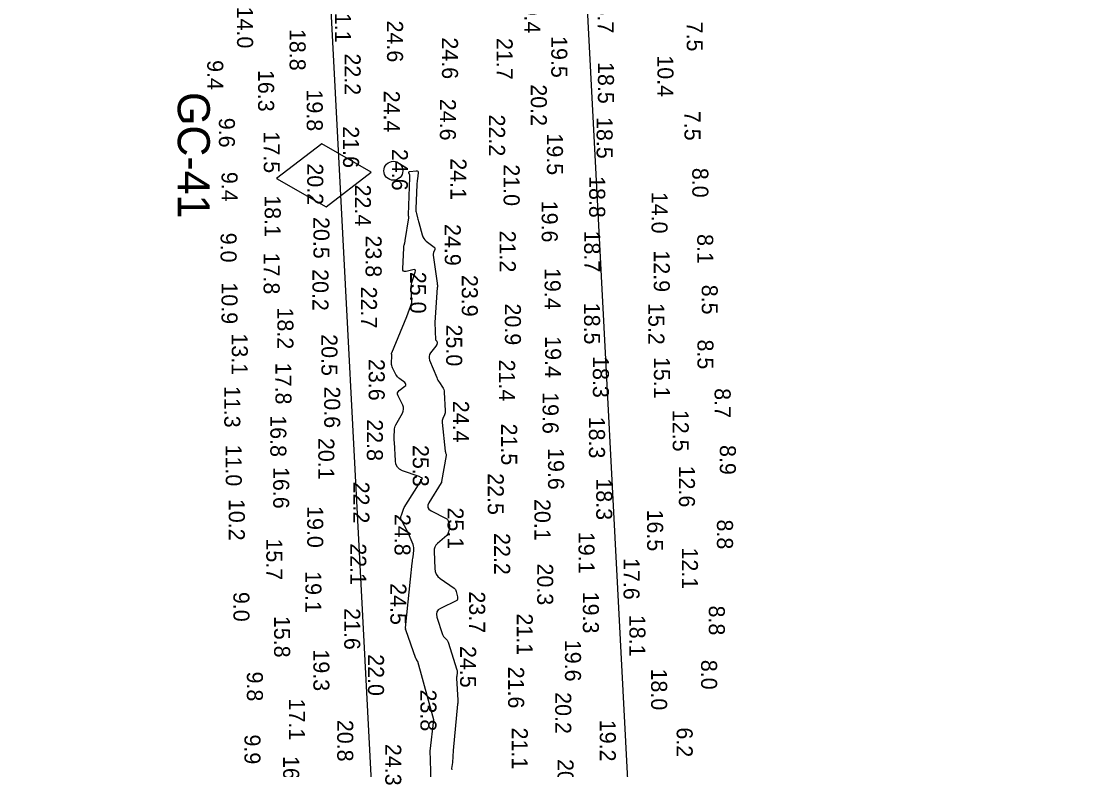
# Model space of a CAD drawing. Extents: x 1178573 to 1187098, y 693282 to 751751.
# Drawn here: x 1183056 to 1183885, y 740415 to 740999 of the extents above; entities that cross this region are included whole.
import ezdxf

# ---------------------------------------------------------------- set-up
doc = ezdxf.new("R2010")
doc.units = 0
for name, color, linetype in [('G-ANNO-PATT', 7, 'Continuous'), ('V-CHAN-NAID', 7, 'Continuous'), ('V-HYDS-MAJR', 7, 'Continuous'), ('V-HYDS-SOUN', 7, 'Continuous'), ('V-HYDS-SOUN-EXSS', 7, 'Continuous')]:
    doc.layers.add(name, color=color, linetype=linetype)

msp = doc.modelspace()

# ---------------------------------------------------------------- linework, layer by layer
at = {"layer": 'G-ANNO-PATT'}
msp.add_line((1183356.19, 740768.93), (1183360.01, 740779.53), dxfattribs=at)
for points in [[(1183884.78, 738706.45), (1183565.77, 739696.46), (1183463.01, 741660.48), (1183454.74, 741818.49), (1183255.55, 742478.87)], [(1183055.57, 742449.3), (1183256.28, 741783.89), (1183367.41, 739659.95), (1183480.15, 739310.05)], [(1183360.01, 740779.53), (1183359.66, 740790.63), (1183359.68, 740792.22), (1183359.84, 740793.79), (1183360.15, 740795.34), (1183360.59, 740796.87), (1183362.81, 740803.36), (1183363.03, 740804.47), (1183362.8, 740805.17), (1183362.13, 740805.45), (1183361.01, 740805.32), (1183355.62, 740803.98), (1183354.45, 740803.86), (1183353.64, 740804.17), (1183353.17, 740804.91), (1183353.05, 740806.08), (1183353.77, 740822.37), (1183353.8, 740822.87), (1183353.86, 740823.36), (1183353.96, 740823.85), (1183354.08, 740824.33), (1183354.61, 740826.25), (1183354.74, 740826.73), (1183354.85, 740827.22), (1183354.95, 740827.71), (1183355.03, 740828.2), (1183357.76, 740845.85), (1183357.78, 740846.04), (1183357.79, 740846.23), (1183357.78, 740846.42), (1183357.75, 740846.61), (1183357.61, 740847.36), (1183357.58, 740847.55), (1183357.56, 740847.74), (1183357.55, 740847.93), (1183357.55, 740848.13), (1183358.66, 740877.17), (1183358.66, 740877.64), (1183358.62, 740878.11), (1183358.54, 740878.57), (1183358.42, 740879.02), (1183357.87, 740880.84), (1183357.81, 740881.24), (1183357.9, 740881.55), (1183358.14, 740881.76), (1183358.54, 740881.86), (1183363.45, 740882.45), (1183364.29, 740882.43), (1183364.84, 740882.13), (1183365.12, 740881.57), (1183365.11, 740880.73), (1183364.41, 740876.09), (1183364.26, 740874.99), (1183364.15, 740873.88), (1183364.06, 740872.78), (1183364, 740871.67), (1183363.28, 740852.84), (1183363.28, 740851.92), (1183363.35, 740851.01), (1183363.48, 740850.1), (1183363.69, 740849.21), (1183364.65, 740845.64), (1183364.89, 740844.75), (1183365.13, 740843.85), (1183365.37, 740842.96), (1183365.61, 740842.07), (1183368.17, 740832.38), (1183368.65, 740830.99), (1183369.34, 740829.74), (1183370.23, 740828.62), (1183371.32, 740827.63), (1183377.53, 740822.82), (1183377.91, 740822.44), (1183378.12, 740822.01), (1183378.15, 740821.53), (1183378.01, 740821.01), (1183377.1, 740818.84), (1183376.91, 740818.29), (1183376.8, 740817.73), (1183376.77, 740817.16), (1183376.81, 740816.58), (1183379.85, 740794.72), (1183379.88, 740794.53), (1183379.91, 740794.34), (1183379.94, 740794.15), (1183379.97, 740793.97), (1183380.12, 740793.15), (1183380.14, 740793), (1183380.16, 740792.84), (1183380.15, 740792.68), (1183380.14, 740792.53), (1183380.07, 740791.9), (1183380.04, 740791.75), (1183379.99, 740791.6), (1183379.91, 740791.47), (1183379.82, 740791.35), (1183377.99, 740764.25)], [(1183377.33, 740454.29), (1183364.84, 740499.76), (1183364.64, 740499.89), (1183364.46, 740500.05), (1183364.31, 740500.23), (1183364.19, 740500.43), (1183363.73, 740501.3), (1183363.62, 740501.52), (1183363.52, 740501.74), (1183363.43, 740501.97), (1183363.34, 740502.2), (1183355.31, 740524.35), (1183355.29, 740524.44), (1183355.27, 740524.52), (1183355.27, 740524.61), (1183355.28, 740524.7), (1183355.33, 740525.05), (1183355.33, 740525.14), (1183355.33, 740525.23), (1183355.31, 740525.31), (1183355.29, 740525.4), (1183355.14, 740525.81), (1183355.12, 740525.91), (1183355.12, 740525.99), (1183355.16, 740526.07), (1183355.22, 740526.15), (1183359.04, 740564.01), (1183360.43, 740576.51), (1183360.57, 740577.74), (1183360.71, 740578.96), (1183360.87, 740580.17), (1183361.03, 740581.39), (1183361.69, 740586.26), (1183361.78, 740587.47), (1183361.71, 740588.66), (1183361.48, 740589.83), (1183361.1, 740590.98), (1183358.86, 740596.51), (1183358.31, 740597.81), (1183357.74, 740599.09), (1183357.12, 740600.35), (1183356.47, 740601.59), (1183352.27, 740609.39), (1183351.81, 740610.5), (1183351.6, 740611.64), (1183351.65, 740612.79), (1183351.96, 740613.96), (1183353.71, 740618.68), (1183354.05, 740619.86), (1183368.39, 740642.43), (1183367.77, 740643.06), (1183365.72, 740643.93), (1183352.89, 740648.57), (1183350.54, 740649.76), (1183348.82, 740651.43), (1183347.72, 740653.56), (1183347.26, 740656.16), (1183346.5, 740670.86), (1183346.46, 740672), (1183346.43, 740673.14), (1183346.42, 740674.29), (1183346.43, 740675.43), (1183346.51, 740680), (1183346.6, 740681.12), (1183346.83, 740682.21), (1183347.18, 740683.26), (1183347.68, 740684.28), (1183352.77, 740693.3), (1183353.45, 740694.88), (1183353.71, 740696.47), (1183353.55, 740698.08), (1183352.96, 740699.69), (1183349.34, 740707.07), (1183348.96, 740708.2), (1183348.99, 740709.24), (1183349.42, 740710.18), (1183350.26, 740711.03), (1183354.61, 740714.38), (1183355.31, 740715.11), (1183355.54, 740715.82), (1183355.29, 740716.54), (1183354.57, 740717.25), (1183350.75, 740720.07), (1183349.85, 740720.82), (1183349.05, 740721.66), (1183348.35, 740722.58), (1183347.76, 740723.59), (1183345.14, 740728.7), (1183344.74, 740729.61), (1183344.47, 740730.54), (1183344.32, 740731.5), (1183344.29, 740732.49), (1183344.47, 740738.08), (1183344.47, 740738.29), (1183344.46, 740738.5), (1183344.44, 740738.71), (1183344.41, 740738.91), (1183344.27, 740739.74), (1183344.25, 740739.94), (1183344.26, 740740.14), (1183344.31, 740740.33), (1183344.4, 740740.52), (1183356.19, 740768.93)], [(1183377.99, 740764.25), (1183378.62, 740750.68), (1183379.49, 740749.47), (1183379.83, 740748.24), (1183379.62, 740746.97), (1183378.88, 740745.68), (1183374.79, 740740.45), (1183373.98, 740739.12), (1183373.57, 740737.72), (1183373.58, 740736.27), (1183374, 740734.76), (1183379.49, 740721.25), (1183379.93, 740720.25), (1183380.43, 740719.27), (1183380.97, 740718.32), (1183381.57, 740717.41), (1183384.07, 740713.79), (1183384.62, 740712.86), (1183385.03, 740711.88), (1183385.29, 740710.85), (1183385.42, 740709.78), (1183386.09, 740695.37), (1183386.08, 740694.56), (1183385.98, 740693.77), (1183385.79, 740692.99), (1183385.5, 740692.23), (1183384.17, 740689.24), (1183383.89, 740688.49), (1183383.71, 740687.71), (1183383.64, 740686.92), (1183383.68, 740686.12), (1183386.18, 740663.76), (1183386.22, 740663.47), (1183386.27, 740663.17), (1183386.34, 740662.88), (1183386.42, 740662.6), (1183386.77, 740661.45), (1183386.84, 740661.16), (1183386.87, 740660.87), (1183386.87, 740660.58), (1183386.84, 740660.29), (1183383.23, 740640.19), (1183383.22, 740640.13), (1183383.21, 740640.06), (1183383.2, 740640), (1183383.2, 740639.93), (1183383.18, 740639.65), (1183383.18, 740639.6), (1183383.17, 740639.54), (1183383.17, 740639.48), (1183383.17, 740639.43), (1183383.15, 740639.2), (1183383.14, 740639.14), (1183383.13, 740639.09), (1183383.11, 740639.04), (1183383.08, 740638.99), (1183373.41, 740623.51), (1183372.56, 740621.58), (1183372.57, 740619.9), (1183373.44, 740618.46), (1183375.16, 740617.26), (1183386.85, 740611.41), (1183387.42, 740611.05), (1183387.88, 740610.61), (1183388.23, 740610.07), (1183388.47, 740609.45), (1183389.22, 740606.77), (1183389.37, 740606.1), (1183389.44, 740605.43), (1183389.43, 740604.75), (1183389.35, 740604.07), (1183388.75, 740600.76), (1183388.55, 740600.01), (1183388.24, 740599.32), (1183387.82, 740598.7), (1183387.29, 740598.14), (1183380.08, 740591.69), (1183378.87, 740590.36), (1183378.03, 740588.88), (1183377.55, 740587.24), (1183377.44, 740585.44), (1183377.98, 740572.19), (1183378.32, 740569.86), (1183379.14, 740567.79), (1183380.45, 740565.99), (1183382.24, 740564.45), (1183393.06, 740556.97), (1183393.67, 740556.46), (1183394.16, 740555.86), (1183394.52, 740555.19), (1183394.75, 740554.42), (1183395.66, 740550.08), (1183395.7, 740549.84), (1183395.72, 740549.6), (1183395.73, 740549.35), (1183395.71, 740549.11), (1183395.61, 740548.13), (1183395.56, 740547.9), (1183395.46, 740547.7), (1183395.31, 740547.54), (1183395.12, 740547.42), (1183382.47, 740541.17), (1183380.65, 740539.94), (1183379.57, 740538.4), (1183379.23, 740536.55), (1183379.61, 740534.39), (1183384.03, 740520.8), (1183384.26, 740520.21), (1183384.56, 740519.67), (1183384.92, 740519.16), (1183385.35, 740518.7), (1183387.18, 740516.92), (1183387.61, 740516.45), (1183387.97, 740515.94), (1183388.26, 740515.4), (1183388.49, 740514.81), (1183395.24, 740493.33), (1183395.37, 740492.82), (1183395.45, 740492.31), (1183395.47, 740491.79), (1183395.44, 740491.27), (1183395.12, 740488.39), (1183395.11, 740488.25), (1183395.09, 740488.11), (1183395.07, 740487.97), (1183395.05, 740487.83), (1183394.97, 740487.26), (1183394.95, 740487.12), (1183394.94, 740486.98), (1183394.94, 740486.84), (1183394.94, 740486.7), (1183396.04, 740469.56), (1183396.08, 740467.36), (1183395.83, 740466.57)], [(1183395.83, 740466.57), (1183392.4, 740430.4), (1183391.69, 740420.92), (1183391.4, 740418.01), (1183391.14, 740416.41), (1183391.24, 740415.16)], [(1183375.28, 740404.33), (1183374.55, 740423.05), (1183374.39, 740429.84), (1183377.33, 740454.29)]]:
    msp.add_lwpolyline(points, dxfattribs=at)
at = {"layer": 'V-CHAN-NAID'}
msp.add_lwpolyline([(1183328.48, 740881.34), (1183289.99, 740903.52), (1183254.7, 740876.52), (1183293.2, 740854.33)], close=True, dxfattribs=at)
msp.add_circle((1183345.7, 740882.46), 7.39, dxfattribs=at)
at = {"layer": 'V-HYDS-MAJR'}
msp.add_line((1183356.19, 740768.93), (1183360.01, 740779.53), dxfattribs=at)
for points in [[(1183360.01, 740779.53), (1183359.66, 740790.63), (1183359.68, 740792.22), (1183359.84, 740793.79), (1183360.15, 740795.34), (1183360.59, 740796.87), (1183362.81, 740803.36), (1183363.03, 740804.47), (1183362.8, 740805.17), (1183362.13, 740805.45), (1183361.01, 740805.32), (1183355.62, 740803.98), (1183354.45, 740803.86), (1183353.64, 740804.17), (1183353.17, 740804.91), (1183353.05, 740806.08), (1183353.77, 740822.37), (1183353.8, 740822.87), (1183353.86, 740823.36), (1183353.96, 740823.85), (1183354.08, 740824.33), (1183354.61, 740826.25), (1183354.74, 740826.73), (1183354.85, 740827.22), (1183354.95, 740827.71), (1183355.03, 740828.2), (1183357.76, 740845.85), (1183357.78, 740846.04), (1183357.79, 740846.23), (1183357.78, 740846.42), (1183357.75, 740846.61), (1183357.61, 740847.36), (1183357.58, 740847.55), (1183357.56, 740847.74), (1183357.55, 740847.93), (1183357.55, 740848.13), (1183358.66, 740877.17), (1183358.66, 740877.64), (1183358.62, 740878.11), (1183358.54, 740878.57), (1183358.42, 740879.02), (1183357.87, 740880.84), (1183357.81, 740881.24), (1183357.9, 740881.55), (1183358.14, 740881.76), (1183358.54, 740881.86), (1183363.45, 740882.45), (1183364.29, 740882.43), (1183364.84, 740882.13), (1183365.12, 740881.57), (1183365.11, 740880.73), (1183364.41, 740876.09), (1183364.26, 740874.99), (1183364.15, 740873.88), (1183364.06, 740872.78), (1183364, 740871.67), (1183363.28, 740852.84), (1183363.28, 740851.92), (1183363.35, 740851.01), (1183363.48, 740850.1), (1183363.69, 740849.21), (1183364.65, 740845.64), (1183364.89, 740844.75), (1183365.13, 740843.85), (1183365.37, 740842.96), (1183365.61, 740842.07), (1183368.17, 740832.38), (1183368.65, 740830.99), (1183369.34, 740829.74), (1183370.23, 740828.62), (1183371.32, 740827.63), (1183377.53, 740822.82), (1183377.91, 740822.44), (1183378.12, 740822.01), (1183378.15, 740821.53), (1183378.01, 740821.01), (1183377.1, 740818.84), (1183376.91, 740818.29), (1183376.8, 740817.73), (1183376.77, 740817.16), (1183376.81, 740816.58), (1183379.85, 740794.72), (1183379.88, 740794.53), (1183379.91, 740794.34), (1183379.94, 740794.15), (1183379.97, 740793.97), (1183380.12, 740793.15), (1183380.14, 740793), (1183380.16, 740792.84), (1183380.15, 740792.68), (1183380.14, 740792.53), (1183380.07, 740791.9), (1183380.04, 740791.75), (1183379.99, 740791.6), (1183379.91, 740791.47), (1183379.82, 740791.35), (1183377.99, 740764.25)], [(1183377.33, 740454.29), (1183364.84, 740499.76), (1183364.64, 740499.89), (1183364.46, 740500.05), (1183364.31, 740500.23), (1183364.19, 740500.43), (1183363.73, 740501.3), (1183363.62, 740501.52), (1183363.52, 740501.74), (1183363.43, 740501.97), (1183363.34, 740502.2), (1183355.31, 740524.35), (1183355.29, 740524.44), (1183355.27, 740524.52), (1183355.27, 740524.61), (1183355.28, 740524.7), (1183355.33, 740525.05), (1183355.33, 740525.14), (1183355.33, 740525.23), (1183355.31, 740525.31), (1183355.29, 740525.4), (1183355.14, 740525.81), (1183355.12, 740525.91), (1183355.12, 740525.99), (1183355.16, 740526.07), (1183355.22, 740526.15), (1183359.04, 740564.01), (1183360.43, 740576.51), (1183360.57, 740577.74), (1183360.71, 740578.96), (1183360.87, 740580.17), (1183361.03, 740581.39), (1183361.69, 740586.26), (1183361.78, 740587.47), (1183361.71, 740588.66), (1183361.48, 740589.83), (1183361.1, 740590.98), (1183358.86, 740596.51), (1183358.31, 740597.81), (1183357.74, 740599.09), (1183357.12, 740600.35), (1183356.47, 740601.59), (1183352.27, 740609.39), (1183351.81, 740610.5), (1183351.6, 740611.64), (1183351.65, 740612.79), (1183351.96, 740613.96), (1183353.71, 740618.68), (1183354.05, 740619.86), (1183368.39, 740642.43), (1183367.77, 740643.06), (1183365.72, 740643.93), (1183352.89, 740648.57), (1183350.54, 740649.76), (1183348.82, 740651.43), (1183347.72, 740653.56), (1183347.26, 740656.16), (1183346.5, 740670.86), (1183346.46, 740672), (1183346.43, 740673.14), (1183346.42, 740674.29), (1183346.43, 740675.43), (1183346.51, 740680), (1183346.6, 740681.12), (1183346.83, 740682.21), (1183347.18, 740683.26), (1183347.68, 740684.28), (1183352.77, 740693.3), (1183353.45, 740694.88), (1183353.71, 740696.47), (1183353.55, 740698.08), (1183352.96, 740699.69), (1183349.34, 740707.07), (1183348.96, 740708.2), (1183348.99, 740709.24), (1183349.42, 740710.18), (1183350.26, 740711.03), (1183354.61, 740714.38), (1183355.31, 740715.11), (1183355.54, 740715.82), (1183355.29, 740716.54), (1183354.57, 740717.25), (1183350.75, 740720.07), (1183349.85, 740720.82), (1183349.05, 740721.66), (1183348.35, 740722.58), (1183347.76, 740723.59), (1183345.14, 740728.7), (1183344.74, 740729.61), (1183344.47, 740730.54), (1183344.32, 740731.5), (1183344.29, 740732.49), (1183344.47, 740738.08), (1183344.47, 740738.29), (1183344.46, 740738.5), (1183344.44, 740738.71), (1183344.41, 740738.91), (1183344.27, 740739.74), (1183344.25, 740739.94), (1183344.26, 740740.14), (1183344.31, 740740.33), (1183344.4, 740740.52), (1183356.19, 740768.93)], [(1183377.99, 740764.25), (1183378.62, 740750.68), (1183379.49, 740749.47), (1183379.83, 740748.24), (1183379.62, 740746.97), (1183378.88, 740745.68), (1183374.79, 740740.45), (1183373.98, 740739.12), (1183373.57, 740737.72), (1183373.58, 740736.27), (1183374, 740734.76), (1183379.49, 740721.25), (1183379.93, 740720.25), (1183380.43, 740719.27), (1183380.97, 740718.32), (1183381.57, 740717.41), (1183384.07, 740713.79), (1183384.62, 740712.86), (1183385.03, 740711.88), (1183385.29, 740710.85), (1183385.42, 740709.78), (1183386.09, 740695.37), (1183386.08, 740694.56), (1183385.98, 740693.77), (1183385.79, 740692.99), (1183385.5, 740692.23), (1183384.17, 740689.24), (1183383.89, 740688.49), (1183383.71, 740687.71), (1183383.64, 740686.92), (1183383.68, 740686.12), (1183386.18, 740663.76), (1183386.22, 740663.47), (1183386.27, 740663.17), (1183386.34, 740662.88), (1183386.42, 740662.6), (1183386.77, 740661.45), (1183386.84, 740661.16), (1183386.87, 740660.87), (1183386.87, 740660.58), (1183386.84, 740660.29), (1183383.23, 740640.19), (1183383.22, 740640.13), (1183383.21, 740640.06), (1183383.2, 740640), (1183383.2, 740639.93), (1183383.18, 740639.65), (1183383.18, 740639.6), (1183383.17, 740639.54), (1183383.17, 740639.48), (1183383.17, 740639.43), (1183383.15, 740639.2), (1183383.14, 740639.14), (1183383.13, 740639.09), (1183383.11, 740639.04), (1183383.08, 740638.99), (1183373.41, 740623.51), (1183372.56, 740621.58), (1183372.57, 740619.9), (1183373.44, 740618.46), (1183375.16, 740617.26), (1183386.85, 740611.41), (1183387.42, 740611.05), (1183387.88, 740610.61), (1183388.23, 740610.07), (1183388.47, 740609.45), (1183389.22, 740606.77), (1183389.37, 740606.1), (1183389.44, 740605.43), (1183389.43, 740604.75), (1183389.35, 740604.07), (1183388.75, 740600.76), (1183388.55, 740600.01), (1183388.24, 740599.32), (1183387.82, 740598.7), (1183387.29, 740598.14), (1183380.08, 740591.69), (1183378.87, 740590.36), (1183378.03, 740588.88), (1183377.55, 740587.24), (1183377.44, 740585.44), (1183377.98, 740572.19), (1183378.32, 740569.86), (1183379.14, 740567.79), (1183380.45, 740565.99), (1183382.24, 740564.45), (1183393.06, 740556.97), (1183393.67, 740556.46), (1183394.16, 740555.86), (1183394.52, 740555.19), (1183394.75, 740554.42), (1183395.66, 740550.08), (1183395.7, 740549.84), (1183395.72, 740549.6), (1183395.73, 740549.35), (1183395.71, 740549.11), (1183395.61, 740548.13), (1183395.56, 740547.9), (1183395.46, 740547.7), (1183395.31, 740547.54), (1183395.12, 740547.42), (1183382.47, 740541.17), (1183380.65, 740539.94), (1183379.57, 740538.4), (1183379.23, 740536.55), (1183379.61, 740534.39), (1183384.03, 740520.8), (1183384.26, 740520.21), (1183384.56, 740519.67), (1183384.92, 740519.16), (1183385.35, 740518.7), (1183387.18, 740516.92), (1183387.61, 740516.45), (1183387.97, 740515.94), (1183388.26, 740515.4), (1183388.49, 740514.81), (1183395.24, 740493.33), (1183395.37, 740492.82), (1183395.45, 740492.31), (1183395.47, 740491.79), (1183395.44, 740491.27), (1183395.12, 740488.39), (1183395.11, 740488.25), (1183395.09, 740488.11), (1183395.07, 740487.97), (1183395.05, 740487.83), (1183394.97, 740487.26), (1183394.95, 740487.12), (1183394.94, 740486.98), (1183394.94, 740486.84), (1183394.94, 740486.7), (1183396.04, 740469.56), (1183396.08, 740467.36), (1183395.83, 740466.57)], [(1183395.83, 740466.57), (1183392.4, 740430.4), (1183391.69, 740420.92), (1183391.4, 740418.01), (1183391.14, 740416.41), (1183391.24, 740415.16)], [(1183375.28, 740404.33), (1183374.55, 740423.05), (1183374.39, 740429.84), (1183377.33, 740454.29)]]:
    msp.add_lwpolyline(points, dxfattribs=at)

# ---------------------------------------------------------------- texts
at = {"layer": 'V-CHAN-NAID'}
msp.add_text('GC-41', height=25, rotation=270, dxfattribs=at).set_placement((1183177.57, 740943.86))
at = {"layer": 'V-HYDS-SOUN'}
for s, p in [('20.4 ', (1183447.92, 741022.13)), ('18.7 ', (1183505.01, 741022.22)), ('21.1 ', (1183300.2, 741014.89)), ('14.0 ', (1183223.81, 741010.45)), ('24.6 ', (1183340.77, 740999.58)), ('7.5', (1183574.47, 740998.75)), ('18.8 ', (1183264.8, 740993.05)), ('24.6 ', (1183383.62, 740986.46)), ('21.7 ', (1183426.24, 740986)), ('19.5 ', (1183468.83, 740987.49)), ('22.2 ', (1183307.69, 740973.95)), ('10.4 ', (1183551.6, 740972.46)), ('9.4', (1183200.59, 740968.75)), ('18.5 ', (1183505.22, 740967.24)), ('16.3 ', (1183240.25, 740961.09)), ('20.2 ', (1183452.87, 740949.87)), ('19.8 ', (1183278.15, 740945.84)), ('24.4 ', (1183338.25, 740944.9)), ('24.6 ', (1183381.98, 740938.56)), ('7.5', (1183572.7, 740929.16)), ('9.6', (1183209.68, 740923.77)), ('22.2 ', (1183420.32, 740926.28)), ('18.5 ', (1183504.17, 740924.36)), ('17.5 ', (1183244.62, 740913.14)), ('19.5 ', (1183465.45, 740911.57)), ('24.1 ', (1183390.23, 740892.19)), ('9.4', (1183211.75, 740881.61)), ('21.0 ', (1183431.68, 740887.48)), ('8.0', (1183578.81, 740884.73)), ('22.4 ', (1183315.71, 740871.67)), ('18.8 ', (1183498.39, 740878.32)), ('18.1 ', (1183245.38, 740863.38)), ('14.0 ', (1183547, 740866.03)), ('19.6 ', (1183461.34, 740859.09)), ('20.5 ', (1183283.37, 740846.38)), ('24.9 ', (1183385.76, 740840.92)), ('9.0', (1183210.99, 740834.14)), ('23.8 ', (1183324.05, 740832.03)), ('21.2 ', (1183428.65, 740835.76)), ('18.7 ', (1183494.48, 740835.83)), ('8.1', (1183582.64, 740833.09)), ('17.8 ', (1183244.55, 740818.61)), ('12.9 ', (1183548.75, 740820.38)), ('20.2 ', (1183282.62, 740805.75)), ('19.4 ', (1183463.64, 740806.68)), ('25.0 ', (1183358.75, 740803.63)), ('23.9 ', (1183399.05, 740801.22)), ('10.9 ', (1183211.71, 740795.41)), ('22.7 ', (1183320.43, 740792.1)), ('8.5', (1183586.15, 740793.57)), ('18.2 ', (1183255.3, 740775.82)), ('20.9 ', (1183432.68, 740778.94)), ('18.5 ', (1183494.39, 740779.55)), ('15.2 ', (1183544.53, 740779.3)), ('13.1 ', (1183219.69, 740755.64)), ('20.5 ', (1183289.6, 740755.01)), ('25.0 ', (1183386.9, 740762.52)), ('19.4 ', (1183464.03, 740753.46)), ('8.5', (1183582.81, 740750.85)), ('17.8 ', (1183253.77, 740732.75)), ('23.6 ', (1183326.47, 740735.7)), ('21.4 ', (1183428.14, 740735.19)), ('18.3 ', (1183501.27, 740737.93)), ('15.1 ', (1183548.89, 740737.3)), ('11.3 ', (1183213.87, 740714.67)), ('20.6 ', (1183291.79, 740714.28)), ('19.6 ', (1183462.06, 740709.82)), ('8.7', (1183596.19, 740712.91)), ('24.4 ', (1183392.21, 740703.1)), ('16.8 ', (1183249.77, 740691.8)), ('22.8 ', (1183325.03, 740688.65)), ('18.3 ', (1183498.22, 740690.69)), ('12.5 ', (1183563.52, 740696.02)), ('21.5 ', (1183429.76, 740685.32)), ('20.1 ', (1183287.17, 740674.11)), ('11.0 ', (1183214.98, 740668.95)), ('25.3 ', (1183360.85, 740668.61)), ('19.6 ', (1183466.3, 740666.21)), ('8.9', (1183600.26, 740668.59)), ('16.6 ', (1183251.99, 740651.45)), ('12.6 ', (1183568.36, 740652.5)), ('22.2 ', (1183314.48, 740640.03)), ('22.5 ', (1183419.32, 740646.61)), ('18.3 ', (1183503.89, 740642.59)), ('10.2 ', (1183217.37, 740626.58)), ('20.1 ', (1183455.74, 740626.47)), ('19.0 ', (1183278.53, 740620.95)), ('24.8 ', (1183346.62, 740614.84)), ('25.1 ', (1183387.96, 740619.91)), ('16.5 ', (1183543.57, 740618.26)), ('8.8', (1183598.03, 740610.49)), ('22.2 ', (1183424.29, 740599.91)), ('19.1 ', (1183490.06, 740600.88)), ('15.7 ', (1183246.64, 740595.71)), ('22.1 ', (1183312.08, 740591.96)), ('12.1 ', (1183570.7, 740588.68)), ('20.3 ', (1183457.86, 740576.19)), ('17.6 ', (1183525.19, 740580.48)), ('19.1 ', (1183277.1, 740570.21)), ('24.5 ', (1183343.37, 740560.85)), ('9.0', (1183220.96, 740554.05)), ('23.7 ', (1183404.81, 740554.44)), ('19.3 ', (1183493.46, 740554.21)), ('21.6 ', (1183307.41, 740541.41)), ('8.8', (1183591.67, 740543.4)), ('15.8 ', (1183252.72, 740535.34)), ('21.1 ', (1183441.93, 740537.24)), ('18.1 ', (1183529.76, 740536.15)), ('19.6 ', (1183479.52, 740516.67)), ('19.3 ', (1183283.32, 740509.19)), ('24.5 ', (1183397.74, 740511.86)), ('22.0 ', (1183325.91, 740505.46)), ('8.0', (1183585.63, 740501.07)), ('9.8', (1183231.5, 740491.92)), ('21.6 ', (1183435.19, 740495.74)), ('18.0 ', (1183546.68, 740494.27)), ('23.8 ', (1183366.8, 740477.89)), ('20.2 ', (1183471.93, 740475.86)), ('17.1 ', (1183264.27, 740470.9)), ('20.8 ', (1183301.94, 740454.27)), ('21.1 ', (1183438.03, 740448.26)), ('19.2 ', (1183506.64, 740454.3)), ('6.2', (1183566.6, 740448.37)), ('9.9', (1183229.59, 740442.87)), ('24.3 ', (1183339.39, 740435.51)), ('16.0 ', (1183259.77, 740426.1)), ('20.0 ', (1183473.74, 740423.7))]:
    msp.add_text(s, height=12.5, rotation=270, dxfattribs=at).set_placement(p)
at = {"layer": 'V-HYDS-SOUN-EXSS'}
for s, p in [('21.6 ', (1183306.45, 740917.13)), ('24.6 ', (1183344.54, 740899.48)), ('20.2 ', (1183278.56, 740888.22))]:
    msp.add_text(s, height=12.5, rotation=270, dxfattribs=at).set_placement(p)

doc.saveas('drawing.dxf')
